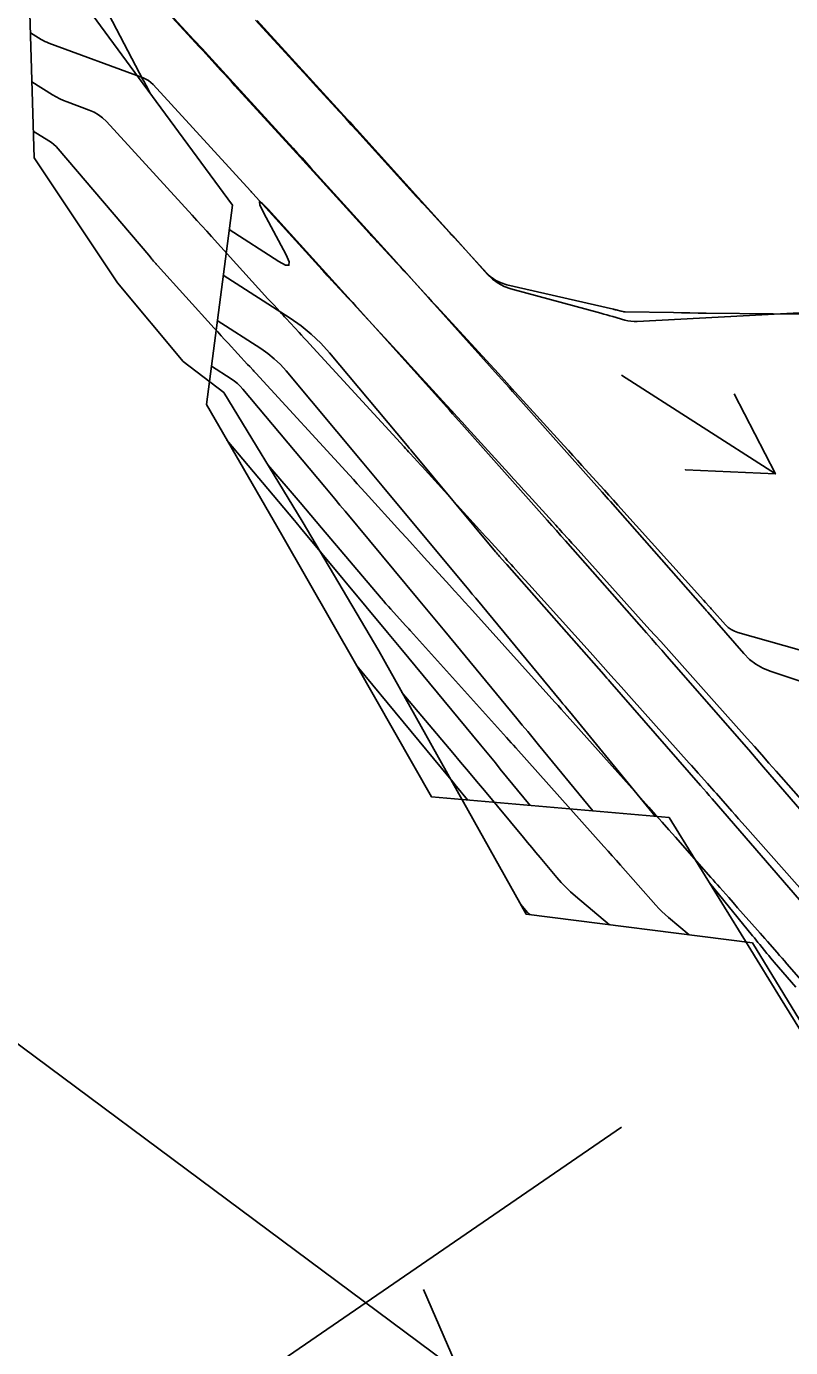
# Model space of a CAD drawing. Extents: x 954385 to 988206, y 1868364 to 1924553.
# Drawn here: x 957517.5 to 957568.4, y 1920154.3 to 1920242.1 of the extents above; entities that cross this region are included whole.
import ezdxf

# ---------------------------------------------------------------- set-up
doc = ezdxf.new("R2010")
doc.units = 0
for name, color, linetype in [('16', 7, 'Continuous'), ('24', 7, 'Continuous'), ('26', 7, 'Continuous'), ('6', 7, 'Continuous'), ('7', 7, 'Continuous')]:
    doc.layers.add(name, color=color, linetype=linetype)

msp = doc.modelspace()

# ---------------------------------------------------------------- linework, layer by layer
at = {"layer": '16'}
for points in [[(957522.344, 1920248.109), (957528.681, 1920241.244), (957528.868, 1920241.04), (957529.055, 1920240.837), (957529.242, 1920240.633), (957529.429, 1920240.429), (957535.284, 1920234.027), (957535.58, 1920233.702), (957535.876, 1920233.378), (957536.172, 1920233.053), (957536.467, 1920232.727), (957541.976, 1920226.647), (957542.317, 1920226.27), (957542.658, 1920225.892), (957542.999, 1920225.514), (957543.339, 1920225.136), (957548.925, 1920218.913), (957549.163, 1920218.647), (957549.401, 1920218.381), (957549.639, 1920218.114), (957549.877, 1920217.847), (957555.827, 1920211.157), (957555.966, 1920211), (957556.106, 1920210.843), (957556.245, 1920210.685), (957556.384, 1920210.528), (957562.682, 1920203.379), (957562.727, 1920203.329), (957562.771, 1920203.279), (957562.815, 1920203.228), (957562.859, 1920203.178), (957565.265, 1920200.422), (957565.641, 1920200.043), (957566.058, 1920199.724), (957566.514, 1920199.464), (957567.009, 1920199.264), (957571.365, 1920197.827)], [(957620.081, 1920097.17), (957614.601, 1920105.536), (957609.152, 1920113.923), (957607.248, 1920116.848), (957603.711, 1920122.315), (957598.238, 1920130.686), (957592.755, 1920139.05), (957587.256, 1920147.403), (957581.806, 1920155.79), (957576.321, 1920164.153), (957570.806, 1920172.495), (957567.698, 1920177.516), (957565.551, 1920181.013), (957560.292, 1920189.529), (957544.48, 1920190.906), (957539.513, 1920199.619), (957534.53, 1920208.322), (957529.505, 1920216.996), (957531.24, 1920230.242), (957525.304, 1920238.3), (957519.389, 1920246.372)], [(957525.782, 1920237.651), (957525.499, 1920238.189), (957525.452, 1920238.278), (957525.405, 1920238.368), (957525.358, 1920238.457), (957525.311, 1920238.547), (957521.49, 1920245.862)], [(957573.52, 1920223.321), (957558.161, 1920222.505), (957557.955, 1920222.503), (957557.75, 1920222.518), (957557.548, 1920222.55), (957557.348, 1920222.599), (957556.55, 1920222.831), (957556.35, 1920222.888), (957556.151, 1920222.945), (957555.951, 1920223.001), (957555.75, 1920223.056), (957549.757, 1920224.686), (957549.318, 1920224.838), (957548.915, 1920225.048), (957548.547, 1920225.314), (957548.214, 1920225.637), (957546.059, 1920228.037), (957546.016, 1920228.086), (957545.972, 1920228.134), (957545.928, 1920228.182), (957545.885, 1920228.231), (957539.488, 1920235.29), (957539.339, 1920235.455), (957539.19, 1920235.619), (957539.04, 1920235.783), (957538.89, 1920235.947), (957532.886, 1920242.512)], [(957531.027, 1920228.614), (957534.327, 1920226.492), (957534.77, 1920226.255), (957534.999, 1920226.25), (957535.013, 1920226.479), (957534.814, 1920226.94), (957533.316, 1920229.759), (957533.071, 1920230.269), (957533.04, 1920230.474), (957533.223, 1920230.375), (957533.62, 1920229.972), (957539.136, 1920223.883), (957539.241, 1920223.768), (957539.345, 1920223.652), (957539.45, 1920223.536), (957539.554, 1920223.419), (957545.675, 1920216.601), (957545.882, 1920216.37), (957546.088, 1920216.14), (957546.294, 1920215.909), (957546.5, 1920215.678), (957552.183, 1920209.287), (957552.488, 1920208.944), (957552.792, 1920208.601), (957553.096, 1920208.258), (957553.399, 1920207.914), (957558.776, 1920201.811), (957559.117, 1920201.424), (957559.457, 1920201.037), (957559.797, 1920200.649), (957560.136, 1920200.261), (957565.586, 1920194.017), (957565.835, 1920193.731), (957566.083, 1920193.446), (957566.331, 1920193.16), (957566.579, 1920192.874), (957572.531, 1920185.991)], [(957568.96, 1920184.048), (957563.157, 1920190.758), (957562.964, 1920190.982), (957562.77, 1920191.205), (957562.576, 1920191.428), (957562.382, 1920191.651), (957556.351, 1920198.56), (957556.248, 1920198.678), (957556.144, 1920198.796), (957556.041, 1920198.914), (957555.938, 1920199.031), (957549.497, 1920206.341), (957549.471, 1920206.371), (957549.391, 1920206.46), (957549.009, 1920206.89), (957548.943, 1920206.965), (957548.877, 1920207.04), (957548.812, 1920207.117), (957548.748, 1920207.193), (957543.181, 1920213.883), (957543.103, 1920213.976), (957543.026, 1920214.068), (957542.948, 1920214.161), (957542.871, 1920214.254), (957537.702, 1920220.421), (957537.113, 1920221.072), (957536.48, 1920221.674), (957535.804, 1920222.225), (957535.084, 1920222.727), (957530.631, 1920225.59)], [(957559.367, 1920189.609), (957553.653, 1920196.574), (957553.511, 1920196.746), (957553.369, 1920196.919), (957553.227, 1920197.091), (957553.085, 1920197.264), (957547.428, 1920204.109), (957547.199, 1920204.386), (957546.969, 1920204.663), (957546.74, 1920204.94), (957546.51, 1920205.216), (957541.207, 1920211.588), (957540.874, 1920211.988), (957540.54, 1920212.387), (957540.207, 1920212.786), (957539.872, 1920213.185), (957534.818, 1920219.216), (957534.436, 1920219.638), (957534.026, 1920220.028), (957533.588, 1920220.385), (957533.121, 1920220.711), (957530.235, 1920222.566)], [(957529.839, 1920219.543), (957531.158, 1920218.694), (957531.372, 1920218.545), (957531.572, 1920218.382), (957531.76, 1920218.204), (957531.934, 1920218.011), (957537.38, 1920211.513), (957537.718, 1920211.11), (957538.056, 1920210.706), (957538.393, 1920210.302), (957538.729, 1920209.898), (957543.604, 1920204.041), (957544.044, 1920203.511), (957544.484, 1920202.982), (957544.923, 1920202.452), (957545.362, 1920201.921), (957550.162, 1920196.113), (957550.523, 1920195.676), (957550.884, 1920195.238), (957551.244, 1920194.799), (957551.604, 1920194.361), (957555.205, 1920189.972)], [(957530.879, 1920214.624), (957535.372, 1920209.264), (957535.471, 1920209.145), (957535.571, 1920209.026), (957535.671, 1920208.907), (957535.77, 1920208.787), (957541.559, 1920201.831), (957541.78, 1920201.566), (957542, 1920201.301), (957542.219, 1920201.036), (957542.439, 1920200.771), (957547.736, 1920194.361), (957548.067, 1920193.959), (957548.399, 1920193.557), (957548.73, 1920193.154), (957549.061, 1920192.752), (957551.044, 1920190.334)], [(957546.882, 1920190.697), (957546.157, 1920191.582), (957546.036, 1920191.729), (957545.914, 1920191.876), (957545.793, 1920192.024), (957545.672, 1920192.171), (957539.516, 1920199.62), (957539.504, 1920199.635)], [(957562.977, 1920185.181), (957565.841, 1920181.665), (957565.961, 1920181.518), (957566.08, 1920181.371), (957566.2, 1920181.224), (957566.319, 1920181.077), (957566.797, 1920180.488), (957566.917, 1920180.341), (957567.038, 1920180.195), (957567.16, 1920180.05), (957567.283, 1920179.905), (957568.714, 1920178.239)]]:
    msp.add_lwpolyline(points, dxfattribs=at)
at = {"layer": '24'}
msp.add_lwpolyline([(957621.025, 1920097.808), (957615.522, 1920106.159), (957610.038, 1920114.522), (957604.514, 1920122.859), (957598.935, 1920131.158), (957593.335, 1920139.443), (957587.718, 1920147.716), (957584.546, 1920152.488), (957582.191, 1920156.05), (957576.645, 1920164.372), (957571.058, 1920172.665), (957565.828, 1920181.2), (957550.785, 1920183.098), (957545.872, 1920191.848), (957540.971, 1920200.606), (957535.887, 1920209.239), (957530.667, 1920217.782), (957527.961, 1920219.851), (957523.602, 1920225.076), (957518.046, 1920233.39), (957517.701, 1920245.229)], dxfattribs=at)
at = {"layer": '26'}
for points in [[(957457.131, 1920218.928), (957546.338, 1920152.633), (957540.378, 1920153.324), (957546.338, 1920152.633), (957543.957, 1920158.14)], [(957557.131, 1920218.928), (957567.365, 1920212.367), (957561.372, 1920212.646), (957567.365, 1920212.367), (957564.61, 1920217.697)], [(957557.131, 1920168.928), (957420.082, 1920074.89), (957422.669, 1920080.303), (957420.082, 1920074.89), (957426.064, 1920075.356)]]:
    msp.add_lwpolyline(points, dxfattribs=at)
at = {"layer": '6'}
msp.add_lwpolyline([(957517.899, 1920238.432), (957519.28, 1920237.577), (957519.513, 1920237.441), (957519.752, 1920237.317), (957519.997, 1920237.205), (957520.247, 1920237.105), (957521.718, 1920236.563), (957522.036, 1920236.424), (957522.331, 1920236.251), (957522.603, 1920236.044), (957522.852, 1920235.802), (957528.559, 1920229.572), (957528.882, 1920229.219), (957529.205, 1920228.865), (957529.528, 1920228.511), (957529.85, 1920228.157), (957533.604, 1920224.023), (957533.704, 1920223.913), (957533.805, 1920223.803), (957533.905, 1920223.694), (957534.006, 1920223.584), (957534.409, 1920223.147), (957534.51, 1920223.038), (957534.611, 1920222.929), (957534.712, 1920222.82), (957534.813, 1920222.711), (957535.669, 1920221.785), (957535.845, 1920221.594), (957536.021, 1920221.403), (957536.197, 1920221.212), (957536.373, 1920221.021), (957542.66, 1920214.175), (957542.76, 1920214.065), (957542.86, 1920213.956), (957542.96, 1920213.847), (957543.06, 1920213.737), (957543.558, 1920213.189), (957543.758, 1920212.97), (957543.857, 1920212.86), (957547.681, 1920208.656), (957547.879, 1920208.439), (957548.076, 1920208.221), (957548.274, 1920208.004), (957548.472, 1920207.787), (957549.398, 1920206.768), (957549.528, 1920206.625), (957549.658, 1920206.482), (957549.787, 1920206.339), (957549.917, 1920206.195), (957550.434, 1920205.621), (957550.692, 1920205.334), (957550.951, 1920205.047), (957555.032, 1920200.518), (957555.724, 1920199.749), (957556.415, 1920198.979), (957557.106, 1920198.209), (957557.795, 1920197.438), (957561.627, 1920193.147), (957561.778, 1920192.978), (957561.929, 1920192.808), (957562.08, 1920192.639), (957562.231, 1920192.47), (957562.836, 1920191.793), (957562.987, 1920191.623), (957563.138, 1920191.454), (957563.288, 1920191.284), (957563.439, 1920191.114), (957564.468, 1920189.951), (957564.689, 1920189.7), (957564.911, 1920189.449), (957565.132, 1920189.199), (957565.354, 1920188.948), (957569.494, 1920184.266)], dxfattribs=at)
at = {"layer": '7'}
for points in [[(957573.018, 1920199.521), (957564.862, 1920201.831), (957564.631, 1920201.914), (957564.417, 1920202.027), (957564.222, 1920202.169), (957564.046, 1920202.341), (957563.136, 1920203.36), (957563.09, 1920203.412), (957563.044, 1920203.464), (957562.998, 1920203.515), (957562.951, 1920203.567), (957562.719, 1920203.824), (957562.58, 1920203.978), (957556.881, 1920210.302), (957556.583, 1920210.633), (957556.284, 1920210.963), (957555.985, 1920211.294), (957555.685, 1920211.623), (957554.486, 1920212.942), (957554.186, 1920213.272), (957553.886, 1920213.602), (957553.587, 1920213.931), (957553.287, 1920214.261), (957550.586, 1920217.229), (957550.036, 1920217.833), (957549.485, 1920218.437), (957548.933, 1920219.04), (957548.38, 1920219.642), (957545.348, 1920222.943), (957545.078, 1920223.237), (957544.807, 1920223.531), (957544.537, 1920223.825), (957544.267, 1920224.119), (957543.107, 1920225.382), (957542.877, 1920225.633), (957542.646, 1920225.884), (957542.415, 1920226.135), (957542.183, 1920226.385), (957540.887, 1920227.79), (957540.796, 1920227.889), (957540.704, 1920227.988), (957540.522, 1920228.186), (957540.476, 1920228.235), (957540.43, 1920228.285), (957540.385, 1920228.335), (957540.34, 1920228.384), (957536.173, 1920232.973), (957535.908, 1920233.265), (957535.87, 1920233.306), (957535.832, 1920233.348), (957535.794, 1920233.39), (957535.756, 1920233.431), (957531.409, 1920238.177), (957531.168, 1920238.439), (957530.928, 1920238.702), (957530.687, 1920238.964), (957530.447, 1920239.227), (957529.485, 1920240.277), (957529.244, 1920240.539), (957529.003, 1920240.801), (957528.762, 1920241.063), (957528.521, 1920241.325), (957526.714, 1920243.279)], [(957532.781, 1920242.537), (957533.245, 1920242.031), (957535.248, 1920239.844), (957535.638, 1920239.419), (957536.027, 1920238.993), (957536.417, 1920238.568), (957536.807, 1920238.142), (957538.366, 1920236.44), (957538.755, 1920236.015), (957539.144, 1920235.589), (957539.533, 1920235.162), (957539.921, 1920234.735), (957543.494, 1920230.801), (957543.619, 1920230.664), (957543.744, 1920230.527), (957543.87, 1920230.39), (957543.996, 1920230.253), (957545.659, 1920228.454), (957545.719, 1920228.388), (957545.78, 1920228.323), (957545.9, 1920228.192), (957545.931, 1920228.159), (957545.961, 1920228.127), (957545.991, 1920228.094), (957546.021, 1920228.061), (957548.17, 1920225.721), (957548.455, 1920225.452), (957548.771, 1920225.235), (957549.116, 1920225.068), (957549.491, 1920224.953), (957556.586, 1920223.324), (957556.633, 1920223.313), (957556.679, 1920223.303), (957556.725, 1920223.291), (957556.771, 1920223.28), (957557.11, 1920223.196), (957557.233, 1920223.166), (957557.264, 1920223.159), (957557.295, 1920223.154), (957557.327, 1920223.151), (957557.358, 1920223.15), (957560.573, 1920223.095), (957561.12, 1920223.086), (957561.666, 1920223.078), (957562.213, 1920223.071), (957562.759, 1920223.065), (957571.663, 1920222.976)], [(957517.804, 1920241.707), (957518.519, 1920241.265), (957518.64, 1920241.194), (957518.763, 1920241.13), (957518.89, 1920241.072), (957519.02, 1920241.02), (957525.304, 1920238.703), (957525.49, 1920238.622), (957525.663, 1920238.521), (957525.822, 1920238.399), (957525.968, 1920238.257), (957532.443, 1920231.19), (957532.481, 1920231.149), (957532.519, 1920231.107), (957532.557, 1920231.065), (957532.595, 1920231.024), (957536.973, 1920226.202), (957537.045, 1920226.123), (957537.117, 1920226.044), (957537.19, 1920225.965), (957537.262, 1920225.887), (957537.552, 1920225.573), (957537.624, 1920225.494), (957537.696, 1920225.416), (957537.769, 1920225.337), (957537.841, 1920225.259), (957538.924, 1920224.087), (957539.129, 1920223.865), (957539.333, 1920223.643), (957539.538, 1920223.422), (957539.742, 1920223.199), (957542.722, 1920219.955), (957543.067, 1920219.58), (957543.412, 1920219.204), (957543.757, 1920218.828), (957544.102, 1920218.452), (957545.483, 1920216.949), (957545.828, 1920216.573), (957546.172, 1920216.196), (957546.516, 1920215.819), (957546.859, 1920215.442), (957549.623, 1920212.402), (957549.958, 1920212.034), (957550.292, 1920211.666), (957550.627, 1920211.298), (957550.962, 1920210.929), (957552.755, 1920208.957), (957552.862, 1920208.839), (957552.969, 1920208.721), (957553.076, 1920208.603), (957553.183, 1920208.485), (957553.609, 1920208.012), (957553.822, 1920207.775), (957554.035, 1920207.539), (957559.016, 1920202.014), (957559.373, 1920201.618), (957559.729, 1920201.221), (957560.085, 1920200.823), (957560.44, 1920200.426), (957561.861, 1920198.834), (957562.217, 1920198.436), (957562.572, 1920198.038), (957562.927, 1920197.64), (957563.283, 1920197.242), (957565.481, 1920194.781), (957565.966, 1920194.238), (957566.449, 1920193.694), (957566.933, 1920193.149), (957567.415, 1920192.604), (957570.549, 1920189.06)], [(957517.995, 1920235.156), (957519.037, 1920234.511), (957519.206, 1920234.397), (957519.364, 1920234.271), (957519.512, 1920234.134), (957519.649, 1920233.984), (957525.671, 1920226.91), (957525.765, 1920226.8), (957525.888, 1920226.656), (957525.925, 1920226.612), (957525.998, 1920226.526), (957526.142, 1920226.356), (957526.169, 1920226.324), (957526.196, 1920226.292), (957526.224, 1920226.261), (957526.252, 1920226.23), (957530.033, 1920222.067), (957530.262, 1920221.814), (957530.492, 1920221.563), (957530.723, 1920221.311), (957530.954, 1920221.061), (957532.251, 1920219.657), (957532.388, 1920219.508), (957532.616, 1920219.261), (957532.662, 1920219.212), (957532.708, 1920219.162), (957532.753, 1920219.113), (957532.799, 1920219.063), (957539.026, 1920212.282), (957539.286, 1920211.999), (957539.546, 1920211.715), (957539.806, 1920211.43), (957540.065, 1920211.146), (957542.444, 1920208.531), (957542.834, 1920208.102), (957543.224, 1920207.673), (957543.614, 1920207.244), (957544.004, 1920206.815), (957545.683, 1920204.969), (957546.014, 1920204.605), (957546.344, 1920204.24), (957546.675, 1920203.875), (957547.004, 1920203.51), (957552.695, 1920197.195), (957552.9, 1920196.968), (957553.104, 1920196.74), (957553.308, 1920196.512), (957553.512, 1920196.284), (957558.934, 1920190.209), (957559.379, 1920189.711), (957559.823, 1920189.212), (957560.266, 1920188.712), (957560.709, 1920188.212), (957563.067, 1920185.544), (957563.216, 1920185.376), (957563.364, 1920185.209), (957563.512, 1920185.041), (957563.661, 1920184.873), (957564.254, 1920184.202), (957564.551, 1920183.866), (957564.848, 1920183.531), (957566.177, 1920182.028), (957566.34, 1920181.843), (957566.503, 1920181.658), (957566.666, 1920181.472), (957566.829, 1920181.287), (957567.48, 1920180.544), (957567.642, 1920180.359), (957567.805, 1920180.173), (957567.967, 1920179.988), (957568.13, 1920179.802), (957571.811, 1920175.602)], [(957533.599, 1920212.984), (957535.746, 1920210.467), (957536.104, 1920210.048), (957536.461, 1920209.628), (957536.818, 1920209.207), (957537.175, 1920208.787), (957541.128, 1920204.119), (957541.29, 1920203.93), (957541.454, 1920203.742), (957541.619, 1920203.556), (957541.785, 1920203.371), (957542.76, 1920202.299), (957542.972, 1920202.067), (957543.002, 1920202.033), (957543.032, 1920202), (957543.062, 1920201.967), (957543.092, 1920201.933), (957549.48, 1920194.845), (957549.636, 1920194.672), (957549.791, 1920194.499), (957549.946, 1920194.326), (957550.101, 1920194.152), (957555.958, 1920187.592), (957556.234, 1920187.281), (957556.51, 1920186.971), (957556.786, 1920186.66), (957557.062, 1920186.349), (957559.402, 1920183.701), (957559.603, 1920183.483), (957559.811, 1920183.272), (957560.027, 1920183.07), (957560.251, 1920182.875), (957561.616, 1920181.731)], [(957556.325, 1920182.399), (957554.056, 1920184.299), (957553.729, 1920184.586), (957553.416, 1920184.887), (957553.116, 1920185.201), (957552.83, 1920185.528), (957551.713, 1920186.867), (957551.433, 1920187.202), (957551.154, 1920187.536), (957550.875, 1920187.871), (957550.596, 1920188.206), (957548, 1920191.316), (957547.473, 1920191.946), (957546.947, 1920192.575), (957546.42, 1920193.204), (957545.892, 1920193.832), (957542.514, 1920197.848)], [(957550.409, 1920183.768), (957550.874, 1920183.21), (957550.888, 1920183.194), (957550.903, 1920183.178), (957550.919, 1920183.164), (957550.935, 1920183.149), (957551.034, 1920183.067)]]:
    msp.add_lwpolyline(points, dxfattribs=at)

doc.saveas('drawing.dxf')
